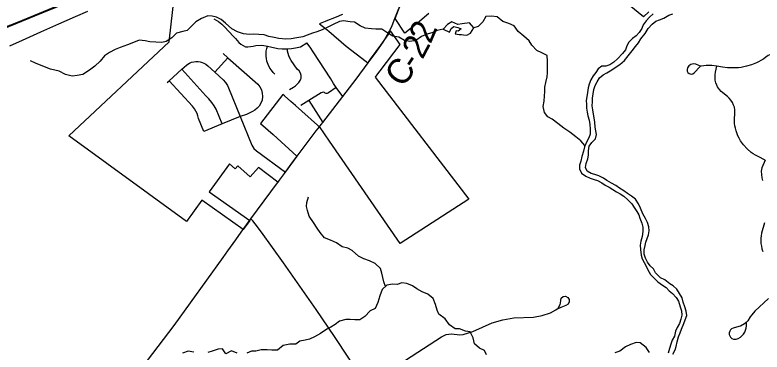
# Model space of a CAD drawing. Extents: x 114604 to 551442, y 316898 to 567001.
# Drawn here: x 124254 to 133272, y 373907 to 377982 of the extents above; entities that cross this region are included whole.
import ezdxf

# ---------------------------------------------------------------- set-up
doc = ezdxf.new("R2010")
doc.units = 0
for name, color, linetype in [('_CIVIL_CONSTRUCTION', 7, 'Continuous'), ('DV_X_County_Line', 7, 'Continuous'), ('GE_P_Alignment_1000_Bearings', 7, 'Continuous'), ('GE_P_Alignment_1000_Cardinal_Points', 7, 'Continuous'), ('GE_P_Alignment_100_Cardinal_Points', 7, 'Continuous'), ('GE_P_Alignment_100_Stations', 7, 'Continuous'), ('GE_P_Alignment_500_Bearings', 7, 'Continuous'), ('MT_X_Edge_Line', 7, 'Continuous'), ('PM_P_Cells', 7, 'Continuous'), ('PM_P_CL_Double_Solid', 7, 'Continuous')]:
    doc.layers.add(name, color=color, linetype=linetype)

msp = doc.modelspace()

# ---------------------------------------------------------------- linework, layer by layer
at = {"layer": '_CIVIL_CONSTRUCTION'}
msp.add_lwpolyline([(123404.8, 377528.5), (124018.8, 377778.9), (124584.7, 378008), (125744, 378481.1), (126213.3, 378673), (126370.3, 378739.6), (126560.4, 378822.6), (126842.2, 378945.3), (127039.1, 379037.8), (127584.8, 379311.8), (127800.8, 379422.3), (127833.1, 379439.7)], dxfattribs=at)
at = {"layer": 'DV_X_County_Line'}
for points in [[(131958.2, 377995.4), (131914.2, 377955.4), (131874.2, 377911.3), (131838.1, 377863.2), (131820.1, 377817.1), (131790.1, 377769), (131752.1, 377726.9), (131710.1, 377696.9), (131664, 377652.8), (131640, 377606.7), (131626, 377560.6), (131588, 377516.5), (131527.9, 377450.4), (131483.9, 377410.3), (131433.9, 377380.3), (131385.9, 377364.3), (131338, 377362.3), (131294, 377328.2), (131267.9, 377286.1), (131231.9, 377244.1), (131203.9, 377198), (131185.9, 377145.9), (131173.8, 377101.8), (131165.8, 377045.7), (131155.7, 376991.6), (131149.7, 376945.5), (131151.7, 376897.4), (131153.6, 376853.3), (131161.6, 376805.2), (131167.5, 376761.1), (131183.5, 376708.9), (131193.4, 376658.8), (131199.4, 376602.7), (131197.3, 376540.6), (131181.3, 376496.5), (131157.3, 376450.4), (131127.2, 376388.3), (131115.2, 376336.2)], [(131259.4, 376626.7), (131253.4, 376686.9), (131245.5, 376737), (131239.5, 376783.1), (131229.6, 376833.2), (131223.6, 376881.3), (131223.7, 376929.4), (131227.7, 376977.5), (131233.7, 377027.6), (131241.8, 377079.7), (131259.8, 377129.8), (131281.8, 377173.9), (131309.9, 377220), (131355.9, 377256), (131399.9, 377282.1), (131457.9, 377316.1), (131511.9, 377354.2), (131553.9, 377382.2), (131611.9, 377430.3), (131655.9, 377488.4), (131703.9, 377548.6), (131746, 377600.6), (131780, 377644.7), (131810, 377690.8), (131860, 377758.9), (131896.1, 377817.1), (131946.1, 377871.2), (131992.1, 377905.2), (132036.1, 377923.2), (132086.1, 377943.3), (132146.1, 377977.3), (132194.1, 377993.3)], [(132196.5, 373880.7), (132222.6, 373932.8), (132236.6, 373974.9), (132246.6, 374029), (132264.7, 374091.1), (132282.7, 374139.2), (132298.7, 374185.3), (132326.8, 374251.4), (132344.8, 374297.5), (132362.8, 374347.6), (132356.9, 374401.7), (132340.9, 374453.8), (132321, 374509.9), (132307, 374564), (132277.1, 374616.1), (132243.2, 374668.2), (132201.2, 374708.4), (132159.2, 374732.4), (132097.3, 374780.5), (132047.4, 374804.6), (131987.5, 374864.7), (131963.5, 374914.9), (131921.6, 374949), (131887.6, 374995.1), (131865.7, 375043.2), (131847.7, 375089.3), (131849.8, 375141.4), (131861.8, 375193.5), (131869.8, 375233.5), (131901.9, 375325.7), (131909.9, 375373.8), (131906, 375419.9), (131890, 375472), (131864.1, 375520.1), (131834.1, 375576.3), (131804.2, 375646.4), (131782.3, 375700.5), (131744.3, 375756.7), (131698.4, 375790.8), (131648.5, 375824.9), (131602.5, 375854.9), (131550.6, 375887), (131506.6, 375919.1), (131456.7, 375949.2), (131400.7, 375981.3), (131356.8, 376007.4), (131300.8, 376035.5), (131252.9, 376053.5), (131210.9, 376065.6), (131163, 376093.6), (131141, 376137.7), (131149, 376187.8), (131169.1, 376241.9), (131177.1, 376288), (131177.2, 376338.1), (131187.2, 376394.3), (131217.2, 376440.3), (131263.2, 376484.4), (131275.3, 376536.5), (131267.3, 376582.6), (131259.4, 376626.7)], [(131115.2, 376336.2), (131095.1, 376270), (131083.1, 376215.9), (131067.1, 376167.8), (131069, 376121.7), (131091, 376069.6), (131146.9, 376033.5), (131196.9, 376007.4), (131244.8, 375991.4), (131286.8, 375979.3), (131336.7, 375951.3), (131378.7, 375925.2), (131428.6, 375899.1), (131472.6, 375873), (131516.5, 375845), (131558.5, 375820.9), (131602.4, 375790.8), (131652.4, 375748.7), (131700.3, 375698.6), (131730.3, 375654.5), (131760.2, 375606.4), (131784.2, 375564.3), (131798.1, 375524.2), (131820, 375464), (131832, 375415.9), (131834, 375363.8), (131825.9, 375303.7), (131807.9, 375247.6), (131799.8, 375199.5), (131805.8, 375147.4), (131813.7, 375079.3), (131825.7, 375033.2), (131847.6, 374991.1), (131873.6, 374945), (131895.5, 374902.9), (131925.5, 374844.7), (131975.4, 374796.6), (132015.3, 374756.5), (132069.3, 374716.4), (132113.2, 374686.3), (132149.2, 374646.3), (132193.1, 374614.2), (132237.1, 374568.1), (132263, 374521.9), (132283, 374455.8), (132298.9, 374403.7), (132302.9, 374351.6), (132290.8, 374303.5), (132276.8, 374253.4), (132248.8, 374205.3), (132228.7, 374159.3), (132214.7, 374099.2), (132188.7, 374049.1), (132172.7, 374001), (132156.6, 373948.9), (132140.6, 373894.8)]]:
    msp.add_lwpolyline(points, dxfattribs=at)
at = {"layer": 'GE_P_Alignment_1000_Bearings'}
msp.add_lwpolyline([(124192.6, 377609.3), (124347.5, 377678.2), (124568.4, 377776.7), (124785.2, 377873.7), (124986.3, 377962.8), (125133.9, 378027.8)], dxfattribs=at)
at = {"layer": 'GE_P_Alignment_1000_Cardinal_Points'}
for points in [[(133662.8, 377446.7), (133594.1, 377489.2), (133564.8, 377503.9), (133534.1, 377514.7), (133502.1, 377521.3), (133469.7, 377523.2), (133437.1, 377521.2), (133405.1, 377514.3), (133344.3, 377490.4), (133316.7, 377472.7), (133292.1, 377451.5), (133279.7, 377443.1), (133206.6, 377404.2), (133145.9, 377379), (133084.1, 377360.4), (133020.3, 377347.8), (132988.1, 377343.8), (132923.1, 377340.2), (132856.8, 377342.2), (132793, 377350.2), (132725, 377361.1)], [(132568.4, 377366.1), (132538, 377363.1), (132529.8, 377363.5), (132510, 377368.7), (132472.8, 377386.6), (132444, 377390.6), (132413.4, 377384), (132390.4, 377366.4), (132373.8, 377343.2), (132368.3, 377320.1), (132369.9, 377301.2), (132378.4, 377285.9), (132391.8, 377274.1), (132414.9, 377265.9), (132435.1, 377268.8), (132453.9, 377280.1), (132525.4, 377360.1)], [(132725, 377361.1), (132664.1, 377369.1), (132631.7, 377370.1), (132598.8, 377369.1), (132568.4, 377366.1)], [(133308.7, 376227.3), (133224, 376271.9), (133194.8, 376285.4), (133166.6, 376301.2), (133139.4, 376319.1), (133091.3, 376362.4), (133048.3, 376409.9), (133012.3, 376459.5), (132994.8, 376490.2), (132980.9, 376519.4), (132958.9, 376580.1), (132950.7, 376611.4), (132944.7, 376643.1), (132941.2, 376675.2), (132940.8, 376707.6), (132945.5, 376805), (132943.7, 376836.1), (132938, 376866.7), (132929.4, 376891.2), (132913.6, 376924.2), (132896.1, 376950.2), (132875.8, 376974), (132853.2, 376995.7), (132778.5, 377056.7), (132757.6, 377078.4), (132733.8, 377114.2), (132725.4, 377131.1), (132714.6, 377160.9), (132707.7, 377192.2), (132705.1, 377224.3), (132706.2, 377256.8), (132709.9, 377289.1), (132725, 377361.1)], [(133308.7, 376227.3), (133269.9, 376133.5), (133262.3, 376093.7), (133270.5, 376012.6), (133279, 375981.2)], [(133299.9, 375470), (133266.3, 375345.5), (133260.1, 375313.9), (133257.5, 375281.8), (133257.4, 375249.5), (133259.5, 375219.4), (133263.8, 375185.3), (133271.1, 375153.8), (133281.9, 375122.3)], [(130837.9, 374498.5), (130842, 374529.8), (130848.5, 374558.7), (130870.6, 374578.7), (130900.3, 374582.5), (130926.7, 374568.6), (130942.5, 374542.1), (130943.8, 374513.1), (130930.4, 374486.2), (130905.6, 374469.3), (130842.5, 374446), (130791.8, 374423.1)], [(133350.4, 374555), (133186, 374401.6), (133147.5, 374358.6), (133129, 374334.7), (133098.7, 374286.6), (133081.9, 374265.3), (133061.9, 374250.4), (133011.5, 374221.8), (132993.2, 374214.3), (132923.8, 374197.1), (132903.7, 374188.3), (132891.2, 374176.1), (132881.5, 374159.4), (132875.9, 374141.6), (132875.5, 374119.7), (132881.4, 374101.9), (132890.1, 374085.9), (132906.3, 374071.1), (132929.3, 374062.6), (132961.5, 374063.4), (132982.1, 374071.1), (133010.2, 374087.9), (133032.5, 374107), (133047.9, 374124.4), (133063.2, 374148.1), (133073.4, 374171.7), (133080.7, 374196.5), (133084.5, 374222.4), (133086.3, 374265.3)], [(128966.9, 373809.5), (129402.1, 374092.1), (129460.3, 374119.1), (129523.7, 374128.6), (129624.7, 374114.3), (129666.1, 374118.9), (129780.9, 374155.1), (130013.1, 374260), (130142.4, 374298.6), (130275.3, 374319.9), (130514.7, 374327.6), (130618.7, 374347.4), (130717, 374382), (130783.1, 374416.9), (130810.9, 374439.5), (130816, 374445.8), (130835.8, 374482.9), (130837.9, 374498.5)]]:
    msp.add_lwpolyline(points, dxfattribs=at)
at = {"layer": 'GE_P_Alignment_100_Cardinal_Points'}
for p, q in [((126766.5, 377514), (126822.7, 377464.4)), ((126822.7, 377464.4), (126668.4, 377289.8)), ((126116.2, 377185.4), (126267.1, 377324.1)), ((126091.9, 377163.1), (126116.2, 377185.4)), ((127802.1, 376947.1), (127705.9, 376886.8)), ((127802.1, 376947.1), (127971.2, 376683.3)), ((126974.6, 376753), (126754, 376663.5)), ((126754, 376663.5), (126533.5, 376574))]:
    msp.add_line(p, q, dxfattribs=at)
for points in [[(126654.8, 377933.7), (126684, 377919), (126711.4, 377901.4), (126750.4, 377869.9), (126783.6, 377837), (126891.7, 377718.9), (126915.2, 377697.3), (126957.2, 377649.3), (126981.1, 377628.1), (127007.8, 377610.5), (127035.4, 377594.7), (127066.7, 377594.7), (127099.4, 377598.8), (127130.7, 377605.8), (127161.8, 377610.3), (127225.5, 377615.7), (127257.9, 377612.4), (127301.3, 377603.5), (127428.8, 377575.2), (127480.1, 377570.3), (127544.1, 377570.3), (127594.1, 377574.8), (127639.8, 377582), (127702.7, 377597.8), (127779.3, 377644.5)], [(127392, 377264.3), (127370, 377287.6), (127350.1, 377312.1), (127332.3, 377338), (127309, 377382.9), (127295.1, 377423.5), (127289, 377453.7), (127285.9, 377484), (127285.8, 377514.1), (127288.4, 377543.8), (127294, 377575.8), (127301.3, 377603.5)], [(128211.1, 376997.5), (128133.4, 377102.8), (128098.9, 377153.9), (128066, 377209.6), (127853.7, 377535.1), (127819.6, 377590.1), (127779.3, 377644.5)], [(127566.5, 377082), (127615.9, 377110.5), (127639.4, 377126.2), (127661.8, 377143.6), (127681.5, 377163.6), (127695.7, 377187.5), (127705.5, 377208.3), (127708.2, 377217.7), (127709.7, 377249.1), (127700.6, 377277.3), (127684.3, 377303.9), (127660.7, 377326.9), (127589.8, 377430.5), (127569.8, 377465.4), (127560.7, 377485.5), (127550.8, 377514.8), (127545.2, 377545.1), (127544.1, 377570.3)], [(126267.1, 377324.1), (126323.3, 377375), (126342.1, 377388.2), (126362.2, 377399.1), (126386.9, 377408.8), (126412.8, 377415.3), (126439.4, 377418.3), (126466, 377417.8), (126490, 377414.3), (126513.3, 377407.9), (126535.8, 377398.9), (126557, 377387.2), (126582.5, 377368.2), (126668.4, 377289.8)], [(126822.7, 377464.4), (127185.9, 377143.8), (127211, 377111.3), (127229.2, 377074.6), (127239.9, 377034.9), (127242.6, 376994), (127237.1, 376953.3), (127223.8, 376914.4), (127203.1, 376879), (127179, 376852.8), (127151.2, 376830.6), (127120.3, 376812.9), (127048.6, 376780.1), (126974.6, 376753)], [(126754, 376663.5), (126681.5, 376842.3), (126658.5, 376883.5), (126632.3, 376922.3), (126596.2, 376966.4), (126560.1, 377002.6), (126267.1, 377324.1)], [(126668.4, 377289.8), (126768.2, 377198), (126795.5, 377165.4), (126818.5, 377130.1), (126833.4, 377100.9), (126974.6, 376753)], [(126533.5, 376574), (126469.5, 376731.5), (126462.3, 376760.5), (126452.3, 376788.9), (126438.5, 376818.1), (126421.7, 376845.7), (126396.5, 376877.8), (126116.2, 377185.4)], [(128133.4, 377102.8), (128038.8, 377038.4), (128024.4, 377031.9), (128010.9, 377031.4), (127999.7, 377036.9), (127989.9, 377044.7), (127978.2, 377048.2), (127963.1, 377045.9), (127949.5, 377040.1), (127802.1, 376947.1)], [(126974.6, 376753), (127115.4, 376406), (127139.1, 376368.8), (127170.6, 376338.1), (127518.7, 376082.4)]]:
    msp.add_lwpolyline(points, dxfattribs=at)
at = {"layer": 'GE_P_Alignment_100_Stations'}
for points in [[(128206.6, 377986.7), (128174.4, 377973.6), (128150.2, 377963.6), (128098.6, 377942.4), (128090, 377938.9), (128047.6, 377921.6), (127998.4, 377901.4), (127980.2, 377893.9), (127937.6, 377876.4), (127931.3, 377873.9), (128004.1, 377815.9), (128044.2, 377783.9), (128251.3, 377603.9), (128494.8, 377416.8), (128514.9, 377401.4), (128522.5, 377411.5), (128547.4, 377444.9), (128670.8, 377616.4), (128779.8, 377768.3), (128784, 377789.3), (128900.1, 377622.3), (128658.2, 377304), (128632.4, 377269.9), (128602.8, 377231.1), (129732.5, 375753.7), (128903.3, 375219.6), (128052.1, 376457.6), (127931.8, 376635.2), (127927.7, 376629.8), (127905.2, 376649.8), (127638.9, 376885.9), (127583.5, 376935.2), (127506.9, 377003.4), (127487, 377021.1), (127217.6, 376671), (127369.7, 376534.5), (127658.2, 376275.7), (127594.5, 376189), (127564.8, 376148.6), (127505, 376067), (127445.1, 375985.5), (127426, 375959.4), (127194.7, 376137.7), (127095.4, 376024.1), (126945.7, 376158.8), (126914.5, 376119.7), (126843.5, 376182), (126598.2, 375844.4), (127087.8, 375498.2), (127010.6, 375390.2), (126509.7, 375744.7), (126326.4, 375485.6), (124905.5, 376518.4), (126114.6, 377655.1), (126204.3, 378443.7)], [(131904.7, 378020.3), (131843, 377959.9), (131277.5, 378420.2)], [(129251.3, 377996.8), (129115.4, 377882.6), (128960.6, 377760.7), (128842.1, 377940.3), (128932.4, 378173.5)], [(124799.8, 378102.4), (124271.6, 377885.9), (124150, 377836.4)]]:
    msp.add_lwpolyline(points, dxfattribs=at)
at = {"layer": 'GE_P_Alignment_500_Bearings'}
for p, q in [((128841.5, 377937.6), (128969.5, 378266.7)), ((128371.6, 377207), (128519.4, 377403.3)), ((128211.1, 376997.5), (128371.6, 377207)), ((127971.2, 376683.3), (128211.1, 376997.5)), ((127518.7, 376082.4), (127662, 376276.5)), ((127435.2, 375970.1), (127518.7, 376082.4))]:
    msp.add_line(p, q, dxfattribs=at)
for points in [[(128776.6, 377789.7), (128779.1, 377794.3), (128806.7, 377853.6), (128841.5, 377937.6)], [(128519.4, 377403.3), (128622.7, 377544.9), (128697.2, 377652.5), (128731.9, 377708), (128776.6, 377789.7)], [(127662, 376276.5), (127890, 376580.5), (127928.6, 376628.8), (127951.8, 376656.8), (127971.2, 376683.3)], [(127101.2, 375515.9), (127342.3, 375845.6), (127435.2, 375970.1)], [(127014, 375394.6), (127017, 375398.8), (127101.2, 375515.9)], [(128505.7, 373491.5), (128400.3, 373657.7), (128286.2, 373833.4), (128112.7, 374096), (127892, 374421.3), (127496, 374984.1), (127229.8, 375357.9), (127155.1, 375457.8), (127125.3, 375491.5), (127101.2, 375515.9)], [(124673.6, 371560.1), (124674.8, 371967.8), (124677.4, 372065.9), (124682.4, 372130.8), (124693.7, 372195.8), (124711.9, 372258.6), (124723.5, 372289.2), (124737.1, 372318.9), (124769.5, 372375.8), (124806, 372430.1), (124864.7, 372508.9), (125521.5, 373366.2), (126174.5, 374226.4), (126768.6, 375048.8), (126824.4, 375129.5), (126920.6, 375262), (127014, 375394.6)]]:
    msp.add_lwpolyline(points, dxfattribs=at)
at = {"layer": 'MT_X_Edge_Line'}
for points in [[(129795.3, 377825.9), (129741.3, 377884.1), (129651.4, 377872.1), (129601.4, 377866.1), (129527.5, 377898.2), (129477.5, 377864.1), (129423.4, 377810)], [(129423.4, 377810), (129499.4, 377773.9), (129519.4, 377818), (129553.4, 377840), (129599.4, 377830), (129641.3, 377814), (129605.3, 377783.9), (129579.3, 377787.9), (129569.3, 377753.9), (129615.3, 377745.8), (129643.3, 377743.8), (129669.2, 377739.8), (129709.2, 377737.8), (129753.2, 377759.8), (129795.3, 377825.9)]]:
    msp.add_lwpolyline(points, dxfattribs=at)
at = {"layer": 'PM_P_Cells'}
for points in [[(131134.8, 376403.9), (131083.3, 376458.4), (131025.4, 376506.6), (130953.5, 376566.7), (130879.6, 376614.9), (130807.7, 376669), (130739.7, 376721.1), (130685.8, 376749.2), (130645.9, 376801.3), (130631.9, 376875.5), (130642, 376939.7), (130648, 377001.8), (130650.1, 377053.9), (130650.1, 377108), (130662.2, 377164.1), (130680.2, 377232.3), (130682.3, 377282.4), (130682.3, 377348.5), (130684.4, 377424.7), (130678.5, 377492.8), (130614.5, 377524.9), (130552.6, 377553), (130492.7, 377615.2), (130460.7, 377667.3), (130398.8, 377725.5), (130328.9, 377779.6), (130281, 377847.8), (130217.1, 377879.9), (130145.1, 377901.9), (130075.2, 377958.1), (130005.3, 377966.1), (129937.3, 377962.1), (129901.3, 377898), (129845.2, 377839.9), (129795.3, 377825.9), (129741.3, 377884.1), (129651.4, 377872.1), (129601.4, 377866.1), (129527.5, 377898.2), (129477.5, 377864.1), (129423.4, 377810), (129349.5, 377792), (129297.5, 377770), (129231.5, 377748), (129163.5, 377720), (129093.5, 377673.9), (129021.5, 377659.9), (128957.6, 377671.9), (128889.7, 377712), (128815.7, 377724.1), (128743.8, 377770.2), (128681.9, 377808.3), (128609.9, 377808.4), (128557.9, 377812.4), (128482, 377820.4), (128422, 377850.5), (128352.1, 377892.6), (128300.2, 377898.7), (128222.2, 377908.7), (128170.2, 377902.7), (128094.2, 377866.7), (128014.2, 377824.6), (127964.3, 377802.6), (127898.3, 377778.6), (127844.3, 377760.6), (127782.3, 377738.6), (127730.3, 377718.5), (127658.3, 377704.5), (127590.4, 377692.6), (127522.4, 377688.6), (127440.5, 377698.6), (127384.5, 377708.7), (127320.5, 377722.7), (127262.6, 377740.8), (127196.6, 377744.8), (127138.7, 377750.9), (127084.7, 377746.9), (127014.7, 377752.9), (126938.8, 377779), (126870.9, 377813.1), (126797, 377881.3), (126745, 377925.4), (126689.1, 377955.5), (126635.1, 377965.5), (126581.2, 377969.6), (126507.2, 377937.5), (126439.2, 377897.5), (126381.2, 377841.4), (126331.2, 377795.3), (126281.2, 377779.3), (126205.2, 377761.3), (126147.2, 377703.2), (126081.2, 377661.1), (126029.2, 377649.1), (125953.2, 377651.2), (125881.3, 377657.2), (125827.3, 377669.3), (125755.4, 377677.3), (125685.4, 377649.3), (125611.4, 377619.3), (125523.4, 377587.3)], [(125523.4, 377587.3), (125465.4, 377565.2), (125397.4, 377529.2), (125337.4, 377489.1), (125281.4, 377421), (125217.4, 377362.9), (125153.4, 377314.9), (125073.4, 377262.8), (125005.4, 377250.8), (124943.5, 377242.8), (124865.5, 377260.9), (124789.6, 377303), (124737.6, 377313.1), (124681.7, 377327.1), (124629.7, 377347.2), (124561.8, 377373.3), (124509.8, 377393.3), (124443.9, 377425.4)], [(128726.9, 374701.3), (128707.3, 374758), (128693.3, 374810.1), (128683.3, 374860.2), (128665.4, 374916.3), (128601.5, 374978.4), (128533.6, 375010.6), (128465.6, 375032.6), (128399.7, 375066.7), (128325.8, 375134.9), (128273.8, 375161), (128205.9, 375181), (128136, 375229.2), (128062, 375259.3), (127992.1, 375289.4), (127938.2, 375351.5), (127902.2, 375403.6), (127856.3, 375473.8), (127806.4, 375548), (127784.5, 375616.1), (127774.5, 375666.2), (127776.6, 375716.3), (127796.6, 375782.5)], [(129947.8, 373875.7), (129923.9, 373925.8), (129859.9, 373955.9), (129802, 374006), (129784.1, 374080.1), (129750.2, 374150.3), (129694.2, 374160.3), (129620.3, 374186.4), (129568.3, 374186.4), (129498.4, 374236.6), (129448.5, 374308.7), (129372.6, 374364.9), (129352.6, 374415), (129328.7, 374481.1), (129300.7, 374553.3), (129236.8, 374605.4), (129170.9, 374635.5), (129107, 374669.6), (129055, 374709.7), (128985.1, 374737.8), (128923.1, 374745.8), (128869.1, 374723.8), (128813.2, 374725.9), (128743.2, 374715.9), (128685.2, 374663.8), (128657.1, 374585.6), (128635.1, 374507.5), (128603.1, 374435.4), (128541.1, 374405.3), (128479, 374335.2), (128417, 374295.2), (128357.1, 374297.2), (128299.1, 374301.2), (128247.1, 374299.3), (128171.2, 374281.3), (128119.2, 374239.2), (128069.2, 374207.2), (128019.2, 374183.1), (127943.2, 374133.1), (127871.2, 374091), (127811.2, 374065), (127757.2, 374051), (127693.3, 374037), (127643.3, 374003), (127571.3, 374003), (127493.3, 373985), (127423.3, 373928.9), (127355.4, 373931), (127299.4, 373935), (127225.4, 373933), (127161.5, 373919), (127109.5, 373917.1), (127053.5, 373895.1)], [(131914.7, 373900.9), (131872.8, 373963), (131802.9, 374017.2), (131750.9, 374021.2), (131682.9, 373999.2), (131622.9, 373971.1), (131554.9, 373917.1), (131497, 373899.1)], [(126411.9, 373905.4), (126345.9, 373919.4), (126276, 373893.4)], [(126937.6, 373895.1), (126867.6, 373923.2), (126801.6, 373887.2), (126761.7, 373945.3), (126705.7, 373943.3), (126635.8, 373919.3), (126583.8, 373903.3)]]:
    msp.add_lwpolyline(points, dxfattribs=at)

# ---------------------------------------------------------------- texts
at = {"layer": 'PM_P_CL_Double_Solid'}
for s, rotation, p in [('2', 66.92556, (129271.6, 377621.8)), ('2', 62.22091, (129174, 377434)), ('C', 54.26132, (128938.3, 377092.5)), ('-', 56.60009, (129089.8, 377303.5))]:
    msp.add_text(s, height=300, rotation=rotation, dxfattribs=at).set_placement(p)

doc.saveas('drawing.dxf')
